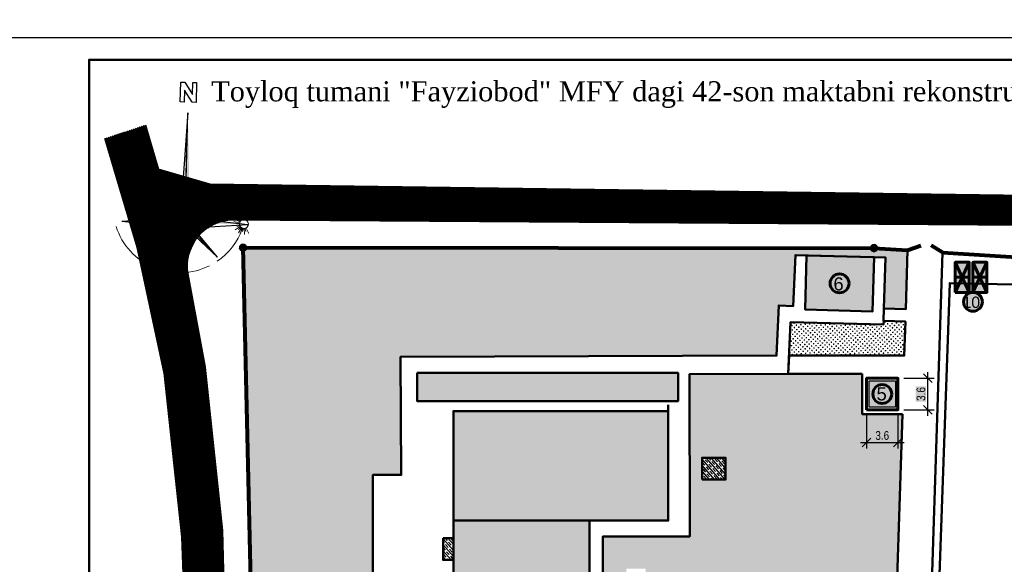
# Model space of a CAD drawing. Header units: millimetres. Extents: x -257011 to 237647566, y 2784933 to 6706507.
# Tile 422 of 451: x 10841193 to 10953897, y 5675305 to 5737635. Entities that reach past the tile are written whole.
import ezdxf

# ---------------------------------------------------------------- set-up
doc = ezdxf.new("R2010")
doc.units = ezdxf.units.MM
doc.header["$LTSCALE"] = 1000
doc.header["$PDMODE"] = 32
doc.header["$PDSIZE"] = 0.3
for name, color, linetype in [('(002) Рамка', 7, 'Continuous'), ('(022) Возд. Линии', 7, 'Continuous'), ('KONTUR', 20, 'Continuous'), ('П Л А Н', 250, 'Continuous')]:
    doc.layers.add(name, color=color, linetype=linetype)
for name, color, linetype, lineweight in [('.', 7, 'Continuous', 15), ('PROCHIE', 250, 'Continuous', 25), ('Ф А С А Д', 250, 'Continuous', 15)]:
    doc.layers.add(name, color=color, linetype=linetype, lineweight=lineweight)
doc.styles.add('Roman', font='romans')
doc.styles.get("Standard").update_dxf_attribs({"font": 'ARIALN.TTF'})
doc.styles.add('WMF-Times New Roman0', font='times.ttf')
doc.linetypes.add('FENCELINE1', pattern='A,6.35,-2.54,[133,ltypeshp.shx,S=2.54,R=0,X=-2.54,Y=0],-2.54,25.4', length=36.83)
doc.linetypes.add('KANALIS_K', pattern='A,1,["<",Standard,S=1.8,R=0,X=-0.9,Y=-0.9],3,-1,["К",Standard,S=1.8,R=0,X=-0.9,Y=-0.9],-1,10', length=16)
doc.dimstyles.new('ISO-25_WS', dxfattribs={"dimscale": 141.414141, "dimtxt": 7, "dimasz": 7, "dimexe": 5, "dimexo": 20, "dimgap": 2, "dimtad": 1, "dimdec": 0, "dimdsep": 46, "dimtxsty": 'Standard', "dimblk": 'OBLIQUE', "dimcen": 2.5, "dimdle": 5, "dimclrd": 5, "dimclre": 5, "dimclrt": 5, "dimadec": 0, "dimazin": 0, "dimtfac": 1, "dimtdec": 0, "dimtmove": 0, "dimatfit": 3, "dimldrblk": 'OBLIQUE', "dimfxl": 0, "dimtolj": 1, "dimtzin": 0, "dimlwd": 30, "dimlwe": 30, "dimarcsym": 0})
pattern_1 = [(95, (6816900.1, 6810363.82), (-275.171012, 230.895895), [127, -381]), (185, (6816957.82, 6810432.6), (-230.895895, -275.171012), [127, -381])]
pattern_2 = [(311, (6816900.1, 6810363.8), (339.61931, 295.226563), []), (311, (6816877.97, 6810047.34), (339.61931, 295.226563), [450, -225])]

# ---------------------------------------------------------------- blocks, each defined once
blk = doc.blocks.new('_Oblique')
at = {"color": 0, "linetype": 'ByBlock', "lineweight": -2}
blk.add_line((-0.5, -0.5), (0.5, 0.5), dxfattribs=at)
blk = doc.blocks.new('*D1654')
at = {"color": 5, "lineweight": 30, "ltscale": 1000, "transparency": 16777216}
for p, q in [((10945148, 5692288), (10945148, 5697302)), ((10942402, 5696595), (10945855, 5696595)), ((10942402, 5692995), (10945855, 5692995))]:
    blk.add_line(p, q, dxfattribs=at)
at = {"layer": 'Defpoints', "color": 0, "lineweight": 50, "ltscale": 1000, "transparency": 16777216}
for p in [(10939574, 5696595), (10945148, 5696595), (10939574, 5692995)]:
    blk.add_point(p, dxfattribs=at)
at = {"color": 5, "lineweight": 30, "ltscale": 1000, "transparency": 16777216, "xscale": 989.89898989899, "yscale": 989.89898989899, "zscale": 989.89898989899}
for p, rotation in [((10945148, 5696595), 90), ((10945148, 5692995), 270)]:
    blk.add_blockref('_Oblique', p, dxfattribs=dict(at, rotation=rotation))
at = {"color": 5, "lineweight": 50, "ltscale": 1000, "transparency": 16777216, "insert": (10944360, 5694795), "char_height": 989.9, "attachment_point": 5, "rotation": 90, "bg_fill": 1, "box_fill_scale": 1.1, "bg_fill_color": 255, "bg_fill_transparency": 0}
blk.add_mtext('\\A1;3.6', dxfattribs=at)
blk = doc.blocks.new('*D1655')
at = {"color": 5, "lineweight": 30, "ltscale": 1000, "transparency": 16777216}
for p, q in [((10938127, 5692319), (10938127, 5688547)), ((10941727, 5692319), (10941727, 5688547)), ((10937420, 5689254), (10942435, 5689254))]:
    blk.add_line(p, q, dxfattribs=at)
at = {"layer": 'Defpoints', "color": 0, "lineweight": 50, "ltscale": 1000, "transparency": 16777216}
for p in [(10938127, 5695147), (10941727, 5695147), (10941727, 5689254)]:
    blk.add_point(p, dxfattribs=at)
at = {"color": 5, "lineweight": 30, "ltscale": 1000, "transparency": 16777216, "xscale": 989.89898989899, "yscale": 989.89898989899, "zscale": 989.89898989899, "rotation": 180}
blk.add_blockref('_Oblique', (10938127, 5689254), dxfattribs=at)
at = {"color": 5, "lineweight": 30, "ltscale": 1000, "transparency": 16777216, "xscale": 989.89898989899, "yscale": 989.89898989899, "zscale": 989.89898989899}
blk.add_blockref('_Oblique', (10941727, 5689254), dxfattribs=at)
at = {"color": 5, "lineweight": 50, "ltscale": 1000, "transparency": 16777216, "insert": (10939927, 5690042), "char_height": 989.9, "attachment_point": 5, "bg_fill": 1, "box_fill_scale": 1.1, "bg_fill_color": 255, "bg_fill_transparency": 0}
blk.add_mtext('\\A1;3.6', dxfattribs=at)
blk = doc.blocks.new('A$C5C7C22DC')
at = {"color": 1, "linetype": 'ByBlock'}
for p, q in [((6939, 22951), (6942, 25428)), ((6942, 25428), (7437, 25427)), ((7437, 25427), (8426, 23940)), ((8426, 23940), (8428, 25426)), ((8428, 25426), (8923, 25425)), ((8923, 25425), (8920, 22949)), ((7436, 24436), (7434, 22950)), ((8425, 22949), (7436, 24436)), ((7434, 22950), (6939, 22951)), ((8920, 22949), (8425, 22949))]:
    blk.add_line(p, q, dxfattribs=at)
at = {"color": 5}
for p, q in [((7922, 21622), (7316, 8846)), ((7904, 7862), (7922, 21622)), ((7904, 7862), (3740, 12037)), ((3740, 12037), (7316, 8846)), ((3740, 12037), (6922, 8453)), ((7904, 7862), (3740, 12037)), ((7904, 7862), (12079, 12027)), ((7904, 7862), (12079, 12027)), ((12079, 12027), (8495, 8844)), ((12079, 12027), (8888, 8451)), ((7316, 8846), (7904, 7862)), ((7316, 8846), (7904, 7862)), ((7316, 8846), (7904, 7862)), ((8495, 8844), (7904, 7862)), ((6877, 8448), (0, 7830)), ((6882, 7269), (0, 7830)), ((7904, 7862), (3729, 3698)), ((7904, 7862), (3729, 3698)), ((6921, 7274), (7904, 7862)), ((6921, 7274), (7904, 7862)), ((6922, 8453), (7904, 7862)), ((7313, 6880), (7904, 7862)), ((8888, 8451), (7904, 7862)), ((8888, 8451), (7904, 7862)), ((7904, 7862), (7904, 7862)), ((7904, 7862), (7904, 7862)), ((7904, 7862), (7904, 7862)), ((7904, 7862), (7904, 7862)), ((7904, 7862), (7904, 7862)), ((7904, 7862), (7904, 7862)), ((7904, 7862), (7904, 7862)), ((7904, 7862), (7904, 7862)), ((8886, 7271), (7904, 7862)), ((7904, 7862), (12069, 3687)), ((7904, 7862), (12069, 3687)), ((8493, 6879), (7904, 7862)), ((7904, 7862), (7904, 7862)), ((7904, 7862), (7904, 7862)), ((7904, 7862), (7904, 7862)), ((7904, 7862), (7904, 7862)), ((8493, 6879), (7904, 7862)), ((7904, 7862), (7904, 7862)), ((7904, 7862), (7904, 7862)), ((7904, 7862), (7904, 7862)), ((7904, 7862), (7904, 7862)), ((8886, 7271), (15767, 7852)), ((8888, 8451), (15767, 7852)), ((3729, 3698), (6921, 7274)), ((3729, 3698), (7313, 6880)), ((7313, 6880), (7894, 0)), ((8493, 6879), (7894, 0)), ((12069, 3687), (8493, 6879)), ((12069, 3687), (8886, 7271))]:
    blk.add_line(p, q, dxfattribs=at)
blk.add_line((7894, 0), (7922, 21622))
for points in [[(7904, 7862), (7922, 21622), (8495, 8844)], [(3740, 12037), (7904, 7862), (7316, 8846)], [(12079, 12027), (7904, 7862), (8888, 8451)], [(0, 7830), (7862, 7862), (6877, 8448)], [(3729, 3698), (7904, 7862), (6921, 7274)], [(7894, 0), (7904, 7862), (8493, 6879)], [(15767, 7852), (7904, 7862), (8888, 8451)], [(12069, 3687), (7904, 7862), (8493, 6879)]]:
    blk.add_solid(points, dxfattribs=at)
blk = doc.blocks.new('AUDIT_I_210204114642-0')
at = {"layer": 'KONTUR', "lineweight": 50, "ltscale": 0.1, "xscale": 1.33171199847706, "yscale": 1.33171199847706, "zscale": 1.33171199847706, "rotation": 311.0263954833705}
blk.add_blockref('A$C5C7C22DC', (1712244, -228880), dxfattribs=at)
blk = doc.blocks.new('йцв')
at = {"layer": 'KONTUR', "color": 41, "lineweight": 15, "ltscale": 0.1, "true_color": 0xffd147}
for p, q in [((1465003, -307167), (1462726, -306361)), ((1465390, -306536), (1463638, -304873)), ((1465185, -306797), (1464106, -306103)), ((1465706, -306272), (1465004, -305198)), ((1466000, -306116), (1465076, -303884)), ((1466397, -306004), (1466191, -304737)), ((1466729, -305981), (1466792, -303567)), ((1465117, -308612), (1462994, -309764)), ((1465598, -309175), (1464127, -311091)), ((1465302, -308888), (1464308, -309699)), ((1465879, -309352), (1465301, -310497)), ((1466266, -309494), (1465702, -311843)), ((1466595, -309541), (1466533, -310823)), ((1467006, -309513), (1467446, -311889)), ((1467326, -309422), (1467791, -310619)), ((1467375, -309389), (1468238, -311645)), ((1467673, -309242), (1468346, -310334)), ((1467996, -308987), (1469703, -310696)), ((1468209, -308731), (1469268, -309454)), ((1468400, -308366), (1470655, -309234))]:
    blk.add_line(p, q, dxfattribs=at)
at = {"layer": 'KONTUR', "color": 41, "lineweight": 15, "ltscale": 0.1}
for p, q in [((1464906, -307902), (1462498, -308091)), ((1464922, -307490), (1463654, -307294)), ((1464963, -308229), (1463725, -308566))]:
    blk.add_line(p, q, dxfattribs=at)
at = {"layer": 'KONTUR', "color": 41, "lineweight": 15, "ltscale": 0.1, "true_color": 0xffd147}
for centre, major_axis, start_param, end_param in [((1466682, -307762), (0, -1781), 3.1416372, 9.4248225), ((1442875, -319846), (-1, -26641), 1.3409325, 1.9682939), ((1442875, -319846), (0, -26641), -0.5186889, 1.207141)]:
    blk.add_ellipse(centre, major_axis=major_axis, ratio=1, start_param=start_param, end_param=end_param, dxfattribs=at)
at = {"layer": 'П Л А Н', "lineweight": 30, "xscale": 2.400000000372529, "yscale": 2.400000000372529, "zscale": 2.400000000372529, "rotation": 90}
blk.add_blockref('AUDIT_I_210204114642-0', (897106, -4468229), dxfattribs=at)
blk = doc.blocks.new('dbfnsh')
at = {"layer": '.', "lineweight": 50, "ltscale": 1000, "transparency": 33554687}
h = blk.add_hatch(dxfattribs=at)
h.set_pattern_fill('ANGLE', color=254)
h.set_pattern_definition([(0, (0, 0), (0, 6.985), [5.08, -1.905]), (90, (0, 0), (-6.985, 4e-16), [5.08, -1.905])])
h.paths.add_polyline_path([(4229618, -1232948), (4227897, -1233747), (4229618, -1234545)])
h.paths.add_polyline_path([(4226177, -1232948), (4226177, -1234545), (4227897, -1233747)])
h.paths.add_polyline_path([(4227897, -1232948), (4226177, -1232948), (4227897, -1233747)], flags=17)
h.paths.add_polyline_path([(4229618, -1232948), (4227897, -1232948), (4227897, -1233747)], flags=17)
h.paths.add_polyline_path([(4227897, -1233747), (4227897, -1234545), (4229618, -1234545)], flags=17)
h.paths.add_polyline_path([(4227897, -1233747), (4226177, -1234545), (4227897, -1234545)], flags=17)
at = {"lineweight": 60}
for p, q in [((4226177, -1232948), (4229618, -1234545)), ((4226177, -1234545), (4229618, -1232948)), ((4227897, -1232948), (4227897, -1234545))]:
    blk.add_line(p, q, dxfattribs=at)
blk.add_lwpolyline([(4229618, -1234545), (4226177, -1234545), (4226177, -1232948), (4229618, -1232948)], close=True, dxfattribs=at)
blk = doc.blocks.new('dhyjfyuk')
at = {"style": 'WMF-Times New Roman0'}
for s, insert, char_height, width, attachment_point in [('\\pi3453.25486;Samarqand viloyati Toyloq tumani "Хоnсhоrbоg\'" МFY dagi 11-son \\P\\pi1816.32378;maktabni rekonstruksiya qilish. (360 o\'quvchi o\'rinli qo\'shimcha bino \\P\\pi27327.21058;qurish).', (4414694, -1193420), 1400, 60812.6, 4), ('\\pi12888.864;{\\fTimes New Roman|b1|i0|c204|p18;\\C0;MCHJ\\P\\pi2815.884;"PARVIZ  PROEKT  SERVIS"\\P\\pi9383.364;Samarqand sh.\\C256; }', (4448452, -1205594), 1200, 29788.7, 1)]:
    blk.add_mtext(s, dxfattribs=dict(at, insert=insert, char_height=char_height, width=width, attachment_point=attachment_point))

msp = doc.modelspace()

# ---------------------------------------------------------------- hatches: boundary and pattern name
at = {"lineweight": 15, "true_color": 0x8c9ba1}
h = msp.add_hatch(dxfattribs=at)
h.set_pattern_fill('JIS_LC_20', color=252, scale=5.3)
h.set_pattern_definition([(45, (6816900.1, 6810363.82), (-74.9533188, 74.9533188), []), (45, (6816902.22, 6810363.82), (-74.9533188, 74.9533188), [])])
h.paths.add_polyline_path([(10949054.912, 5609589.175), (10869324.642, 5613525.194, -0.3716257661), (10865934.427, 5617156.727), (10864382.699, 5679180.908), (10862393.585, 5697860.448), (10860440.595, 5708244.362, -0.454020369), (10865299.559, 5714779.951), (10956571.286, 5714163.694), (10956533.003, 5717464.867), (10862970.379, 5718777.002), (10857027.402, 5720477.258), (10855567.986, 5725561.65), (10850974.633, 5724061.49), (10854690.613, 5711602.332), (10857772.591, 5697164.426), (10859791.032, 5678467.115), (10860513.541, 5658523.631), (10857383.359, 5657416.739), (10854734.77, 5657464.858), (10854493.998, 5653807.257), (10858202.033, 5653759.139), (10860812.146, 5653067.301), (10861209.661, 5601080.872), (10866159.982, 5601003.584), (10866184.097, 5606238.709, -0.4033683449), (10868276.08, 5608600.33), (10948872.214, 5604512.549)])
at = {"linetype": 'KANALIS_K', "ltscale": 1000}
h = msp.add_hatch(dxfattribs=at)
h.set_pattern_fill('JIS_STN_1E', color=252, scale=450, angle=266, style=0)
h.set_pattern_definition(pattern_2)
h.paths.add_polyline_path([(10906419.911, 5680307.182), (10915429.794, 5680307.182), (10915429.794, 5692839.709), (10890830.402, 5692839.709), (10890830.402, 5635091.526), (10906419.911, 5635091.526)])
h.paths.add_polyline_path([(10953665.128, 5662331.282), (10946177.879, 5662792.199), (10945214.705, 5646963.018), (10952676.124, 5646496.981)])
h.paths.add_polyline_path([(10952676.124, 5646496.981), (10945214.705, 5646963.018), (10943908.072, 5625489.293), (10951334.638, 5625019.303)])
h.paths.add_polyline_path([(10878330.589, 5629647.256), (10868461.908, 5630257.729), (10868201.442, 5626412.879), (10878070.123, 5625802.406)])
h.paths.add_polyline_path([(10938994.437, 5710443.92), (10932990.942, 5710613.56), (10931258.121, 5710656.282), (10931086.686, 5704473.566), (10938822.83, 5704254.966)])
at = {"lineweight": 50}
h = msp.add_hatch(color=1, dxfattribs=at)
h.set_gradient(color1=(255, 255, 255), one_color=1, tint=1)
h.paths.add_polyline_path([(10933959.889, 5707458.743, 1), (10936121.235, 5707458.743, 1)])
h = msp.add_hatch(color=1, dxfattribs=at)
h.set_gradient(color1=(255, 255, 255), one_color=1, tint=1)
h.paths.add_polyline_path([(10949223.37, 5705346.863, 1), (10951384.716, 5705346.863, 1)])
at = {"lineweight": 100, "transparency": 33554687}
h = msp.add_hatch(color=256, dxfattribs=at)
h.set_gradient(color1=(64, 201, 199), color2=(149, 231, 234), name='SPHERICAL')
h.paths.add_polyline_path([(10938427.436, 5696294.996), (10938427.436, 5693294.996), (10941427.436, 5693294.996), (10941427.436, 5696294.996)])
at = {"lineweight": 50}
h = msp.add_hatch(color=1, dxfattribs=at)
h.set_gradient(color1=(255, 255, 255), one_color=1, tint=1)
h.paths.add_polyline_path([(10938846.763, 5694794.996, 1), (10941008.109, 5694794.996, 1)])
at = {"linetype": 'KANALIS_K', "ltscale": 1000}
h = msp.add_hatch(dxfattribs=at)
h.set_pattern_fill('JIS_STN_1E', color=252, scale=450, angle=266, style=0)
h.set_pattern_definition(pattern_2)
h.paths.add_polyline_path([(10912977.772, 5657712.4), (10910344.689, 5657712.4), (10910344.689, 5654173.904), (10912977.772, 5654173.904)])
h.paths.add_polyline_path([(10890830.402, 5662967.767), (10888143.771, 5662967.767), (10888143.771, 5656881.449), (10890830.402, 5656881.449)])
h.paths.add_polyline_path([(10890830.402, 5678306.071), (10889655.049, 5678306.071), (10889655.049, 5675802.808), (10890830.402, 5675802.808)])
h.paths.add_polyline_path([(10921993.385, 5687500.368), (10919296.497, 5687500.368), (10919296.497, 5684998.836), (10921993.385, 5684998.836)])
at = {"layer": 'Ф А С А Д', "linetype": 'KANALIS_K', "ltscale": 1000}
h = msp.add_hatch(dxfattribs=at)
h.set_pattern_fill('CROSS', color=92, scale=40, angle=95)
h.set_pattern_definition(pattern_1)
h.paths.add_polyline_path([(10928084.485, 5704924.741), (10929731.122, 5704850.687), (10929993.62, 5710687.458), (10931258.121, 5710656.282), (10931258.294, 5710662.52), (10932990.942, 5710613.56), (10940295.432, 5710433.47), (10940112.542, 5704568.506), (10942612.714, 5704488.188), (10942830.005, 5711252.155), (10938980.191, 5711501.574), (10866758.831, 5711544.546), (10867899.51, 5663062.366), (10881585.767, 5663104.067), (10881621.738, 5685535.28), (10884870.812, 5685533.477), (10884770.073, 5699038.303), (10927826.281, 5699183.452)])
h = msp.add_hatch(dxfattribs=at)
h.set_pattern_fill('CROSS', color=92, scale=40, angle=95)
h.set_pattern_definition(pattern_1)
h.paths.add_polyline_path([(10942567.763, 5703088.91), (10940098.178, 5703168.245), (10940084.901, 5702754.964), (10929417.591, 5703013.014), (10929253.51, 5699183.452), (10942442.301, 5699183.452)])
h = msp.add_hatch(dxfattribs=at)
h.set_pattern_fill('CROSS', color=92, scale=40, angle=95)
h.set_pattern_definition(pattern_1)
h.paths.add_polyline_path([(10916546.399, 5697209.467), (10886671.017, 5697209.467), (10886671.017, 5693976.587), (10916546.399, 5693976.587)])
h = msp.add_hatch(dxfattribs=at)
h.set_pattern_fill('CROSS', color=92, scale=40, angle=95)
h.set_pattern_definition(pattern_1)
edge = h.paths.add_edge_path()
edge.add_line((10942227.436, 5692494.996), (10937627.436, 5692494.996))
edge.add_line((10937627.436, 5692494.996), (10937627.436, 5697094.996))
edge.add_line((10937627.436, 5697094.996), (10929164.028, 5697094.996))
edge.add_line((10929164.028, 5697094.996), (10917874.151, 5697080.757))
edge.add_line((10917874.151, 5697080.757), (10917897.6, 5678488.066))
edge.add_line((10917897.6, 5678488.066), (10907940.146, 5678475.508))
edge.add_line((10907940.146, 5678475.508), (10907972.121, 5653122.695))
edge.add_line((10907972.121, 5653122.695), (10923219.911, 5653124.028))
edge.add_line((10923219.911, 5653124.028), (10923219.911, 5655823.837))
edge.add_line((10923219.911, 5655823.837), (10927419.911, 5655823.837))
edge.add_line((10927419.911, 5655823.837), (10927419.911, 5653124.981))
edge.add_line((10927419.911, 5653124.981), (10933101.617, 5653126.507))
edge.add_line((10933101.617, 5653126.507), (10933101.617, 5655727.15))
edge.add_line((10933101.617, 5655727.15), (10938101.617, 5655727.15))
edge.add_line((10938101.617, 5655727.15), (10938101.617, 5653127.515))
edge.add_line((10938101.617, 5653127.515), (10940159.534, 5653127.515))
edge.add_arc((10940177.235, 5653940.477), 813.154, 268.75265064, 350.54341859)
edge.add_line((10940979.339, 5653806.875), (10942227.436, 5692494.996))
h.paths.add_polyline_path([(10921993.385, 5684998.836), (10919296.497, 5684998.836), (10919296.497, 5687500.368), (10921993.385, 5687500.368)], flags=16)
h.paths.add_polyline_path([(10912831.382, 5674806.461), (10912831.382, 5670359.872), (10910630.774, 5670359.872), (10910630.774, 5674806.461)], flags=16)
h.paths.add_polyline_path([(10912977.772, 5657712.4), (10912977.772, 5654173.904), (10910344.689, 5654173.904), (10910344.689, 5657712.4)], flags=16)

# ---------------------------------------------------------------- linework, layer by layer
at = {"layer": '(002) Рамка', "color": 14, "linetype": 'FENCELINE1', "lineweight": 80, "ltscale": 0.1}
for p, q in [((10942830.005, 5711252.155), (10944325.234, 5711780.064)), ((10946823.756, 5710993.41), (10945525.29, 5711793.531))]:
    msp.add_line(p, q, dxfattribs=at)
for points in [[(10867929.148, 5661802.649), (10866758.831, 5711544.546), (10938980.191, 5711501.574), (10942830.005, 5711252.155)], [(10946823.756, 5710993.41), (10959486.265, 5710173.039)]]:
    msp.add_lwpolyline(points, dxfattribs=at)
at = {"layer": '(002) Рамка', "color": 0, "lineweight": 60, "ltscale": 1000}
for centre in [(10935040.562, 5707458.743), (10950304.043, 5705346.863), (10939927.436, 5694794.996)]:
    msp.add_circle(centre, 1080.673, dxfattribs=at)
at = {"layer": '(022) Возд. Линии', "color": 6, "linetype": 'Continuous', "lineweight": 140}
for centre in [(10866758.831, 5711544.546), (10938980.191, 5711501.574)]:
    msp.add_circle(centre, 245.125, dxfattribs=at)
at = {"lineweight": 50, "ltscale": 1000}
for p, q in [((10915429.794, 5680307.182), (10915429.794, 5693568.456)), ((10906419.911, 5680307.182), (10890830.402, 5680307.182))]:
    msp.add_line(p, q, dxfattribs=at)
at = {"color": 5}
msp.add_lwpolyline([(10839128.298, 5587042.71), (11049128.298, 5587042.71), (11049128.298, 5735542.71), (10839128.298, 5735542.71)], close=True, dxfattribs=at)
at = {"lineweight": 50, "ltscale": 1000}
for points in [[(10956533.003, 5717464.867), (10862970.379, 5718777.002), (10857027.402, 5720477.258), (10855567.986, 5725561.65)], [(10850974.633, 5724061.49), (10854690.613, 5711602.332), (10857772.591, 5697164.426), (10859791.032, 5678467.115), (10860513.541, 5658523.631), (10857383.359, 5657416.739), (10854734.77, 5657464.858)], [(10942830.005, 5711252.155), (10942612.714, 5704488.188), (10940112.542, 5704568.506), (10940067.59, 5703169.228), (10942567.763, 5703088.91), (10942442.301, 5699183.452), (10929253.51, 5699183.452), (10929164.028, 5697094.996), (10937627.436, 5697094.996)], [(10946823.756, 5710993.41), (10944962.935, 5653068.526)], [(10867899.51, 5663062.366), (10881585.767, 5663104.067), (10881621.738, 5685535.28), (10884870.812, 5685533.477), (10884770.073, 5699038.303), (10927826.281, 5699183.452), (10928084.485, 5704924.741), (10929731.122, 5704850.687), (10929993.62, 5710687.458), (10940295.432, 5710433.47), (10940112.542, 5704568.506)], [(10960346.104, 5707220.394), (10947646.781, 5707487.522), (10946411.572, 5671954.946), (10962330.771, 5671401.551)], [(10907972.121, 5653122.695), (10907940.146, 5678475.508), (10917897.6, 5678488.066), (10917874.151, 5697080.757), (10929164.028, 5697094.996), (10929417.591, 5703013.014), (10940084.901, 5702754.964), (10940098.178, 5703168.245)], [(10942227.436, 5692494.996), (10937627.436, 5692494.996), (10937627.436, 5697094.996)]]:
    msp.add_lwpolyline(points, dxfattribs=at)
for points in [[(10949054.912, 5609589.175), (10869324.642, 5613525.194, -0.3716257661), (10865934.427, 5617156.727), (10864382.699, 5679180.908), (10862393.585, 5697860.448), (10860386.268, 5708533.214, -0.4377321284), (10865299.559, 5714779.951), (10956571.286, 5714163.694)], [(10942227.436, 5692494.996), (10940979.339, 5653806.875, -0.3728264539), (10940159.589, 5653127.515), (10938101.617, 5653127.221)]]:
    msp.add_lwpolyline(points, format="xyb", dxfattribs=at)
for points in [[(10931258.294, 5710662.52), (10938994.437, 5710443.92), (10938822.83, 5704254.966), (10931086.686, 5704473.566)], [(10886671.017, 5697209.467), (10916546.399, 5697209.467), (10916546.399, 5693976.587), (10886671.017, 5693976.587)], [(10906419.911, 5635091.526), (10906419.911, 5680307.182), (10915429.794, 5680307.182), (10915429.794, 5692839.709), (10890830.402, 5692839.709), (10890830.402, 5635091.526)], [(10919296.497, 5684998.836), (10921993.385, 5684998.836), (10921993.385, 5687500.368), (10919296.497, 5687500.368)], [(10889655.049, 5678306.071), (10890830.402, 5678306.071), (10890830.402, 5675802.808), (10889655.049, 5675802.808)]]:
    msp.add_lwpolyline(points, close=True, dxfattribs=at)
at = {"color": 0, "lineweight": 60}
msp.add_lwpolyline([(10938127.436, 5692994.996), (10938127.436, 5696594.996), (10941727.436, 5696594.996), (10941727.436, 5692994.996)], close=True, dxfattribs=at)
at = {"lineweight": 30, "ltscale": 100}
msp.add_lwpolyline([(10938427.436, 5693294.996), (10938427.436, 5696294.996), (10941427.436, 5696294.996), (10941427.436, 5693294.996)], close=True, dxfattribs=at)
at = {"layer": 'Ф А С А Д', "color": 5, "lineweight": 50}
msp.add_lwpolyline([(10849128.298, 5589542.71), (11046628.298, 5589542.71), (11046628.298, 5733042.71), (10849128.298, 5733042.71)], close=True, dxfattribs=at)

# ---------------------------------------------------------------- block references
at = {"layer": '(002) Рамка', "lineweight": 50}
msp.add_blockref('dhyjfyuk', (5013999.818, 6923478.227), dxfattribs=at)
at = {"lineweight": 50, "rotation": 270}
for p in [(12182832.578, 9936045.389), (12184849.119, 9936045.389)]:
    msp.add_blockref('dbfnsh', p, dxfattribs=at)
at = {"layer": 'PROCHIE', "color": 1, "linetype": 'ByBlock', "lineweight": 30, "xscale": 0.2864457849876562, "yscale": 0.2864457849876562, "zscale": 0.2864457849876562, "rotation": 317.5484267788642}
msp.add_blockref('йцв', (10616374.605, 6062866.784), dxfattribs=at)

# ---------------------------------------------------------------- texts
at = {"attachment_point": 4}
for s, insert, char_height, width, style in [('\\pi40051.372; Toyloq tumani "Fayziobod" МFY dagi 42-son maktabni rekonstruksiya qilish.', (10822192.797, 5729059.59), 2300, 178805.83178, 'WMF-Times New Roman0'), ('\\pi18148.64809,t23754.26974,93492.78231;{\\fArial|b0|i0|c0|p34;2.^I \\fArial|b0|i0|c204|p34;Qurilish belgilangan "A" nuqtasidan amalga oshiriladi.}', (9261169.798, 5719439.357), 1484.641859, 79822.57247, 'Roman')]:
    msp.add_mtext(s, dxfattribs=dict(at, insert=insert, char_height=char_height, width=width, style=style))
at = {"color": 250, "attachment_point": 6, "style": 'Roman'}
for s, insert, char_height, width in [('\\pt64500;{\\fArial|b0|i0|c0|p34;6}', (10935508.003, 5707387.488, 0), 1500, 156685.73039), ('\\pt55801.32121;{\\fArial|b0|i0|c0|p34;10}', (10951129.148, 5705285.217, 0), 1297.70514, 135554.5856), ('\\pt64500;{\\fArial|b0|i0|c0|p34;5}', (10940438.897, 5694802.136, 0), 1500, 156685.73039)]:
    msp.add_mtext(s, dxfattribs=dict(at, insert=insert, char_height=char_height, width=width))
at = {"color": 7, "lineweight": 30, "char_height": 939.4258, "attachment_point": 1}
for s, insert, width in [('\\pi2351.83787;{\\fTimes New Roman|b0|i0|c204|p18;\\C256;Qurilish         \\P\\pi2708.16847;  hajmi\\P\\pi3422.97631;   m³}', (10002733.523, 5693573.285), 8914.89017), ('\\pi548.6967;{\\fTimes New Roman|b0|i0|c204|p18;\\C256;Umumiy\\P\\pi602.54266;maydoni \\P\\pi2155.2706;m2}', (9997314.987, 5691597.096), 6013.9701)]:
    msp.add_mtext(s, dxfattribs=dict(at, insert=insert, width=width))

# ---------------------------------------------------------------- dimensions: what is measured, and where the dimension line sits
at = {"lineweight": 50, "ltscale": 1000}
dim = msp.add_linear_dim(base=(10945147.774, 5696594.996), p1=(10939573.971, 5692994.996), p2=(10939573.971, 5696594.996), angle=90, text='3.6', dimstyle='ISO-25_WS', override={"dimtmove": 1, "dimtfill": 2, "dimtfillclr": 255}, dxfattribs=at)
dim.commit()
dim.dimension.update_dxf_attribs({"geometry": '*D1654', "text_midpoint": (10944359.53, 5694794.996)})
dim = msp.add_linear_dim(base=(10941727.436, 5689253.95), p1=(10938127.436, 5695147.122), p2=(10941727.436, 5695147.122), text='3.6', dimstyle='ISO-25_WS', override={"dimtmove": 1, "dimtfill": 2, "dimtfillclr": 255}, dxfattribs=at)
dim.commit()
dim.dimension.update_dxf_attribs({"geometry": '*D1655', "text_midpoint": (10939927.436, 5690042.194)})

doc.saveas('drawing.dxf')
